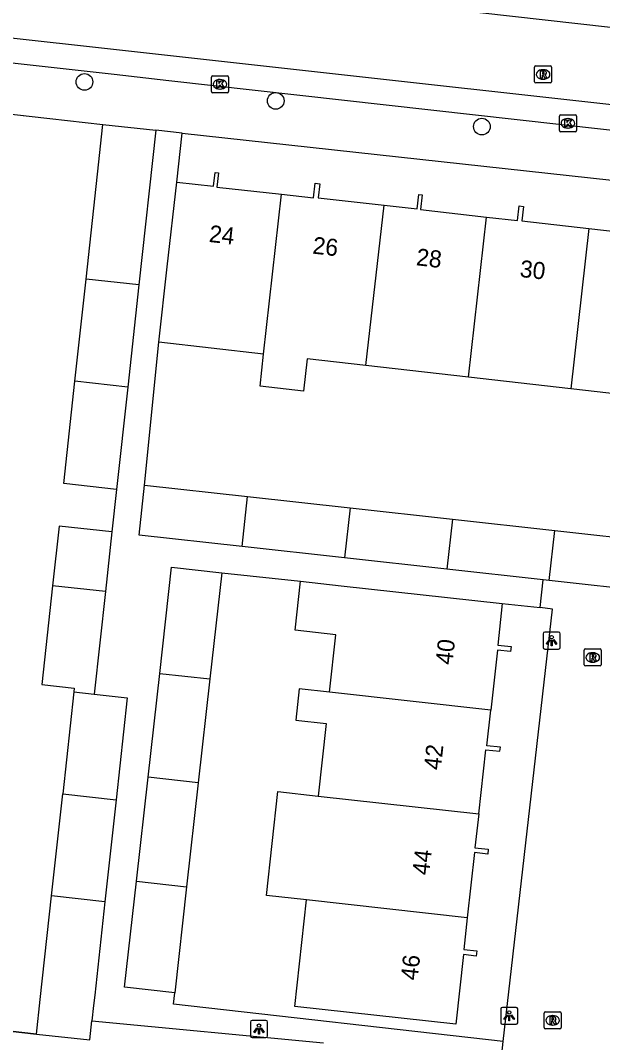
# Model space of a CAD drawing. Extents: x 162082 to 163393, y 388091 to 388632.
# Drawn here: x 163042.4 to 163076.6, y 388433.7 to 388493.7 of the extents above; entities that cross this region are included whole.
import ezdxf

# ---------------------------------------------------------------- set-up
doc = ezdxf.new("R2010")
doc.units = 0
for name, color, linetype in [('IMGEO_Boom', 7, 'Continuous'), ('IMGEO_Kolk', 7, 'Continuous'), ('IMGEO_Lichtpunt', 7, 'Continuous'), ('IMGEO_Muur', 7, 'Continuous'), ('IMGEO_Pand', 7, 'Continuous'), ('IMGEO_Pand_nummerreeks', 7, 'Continuous'), ('IMGEO_Rijbaan_lokaal_open', 7, 'Continuous'), ('IMGEO_Rioolput', 7, 'Continuous'), ('IMGEO_Voetpad_open', 7, 'Continuous')]:
    doc.layers.add(name, color=color, linetype=linetype)

msp = doc.modelspace()

# ---------------------------------------------------------------- linework, layer by layer
at = {"layer": 'IMGEO_Boom'}
for centre in [(163046.145, 388490.117), (163057.374, 388489.007), (163069.481, 388487.493)]:
    msp.add_circle(centre, 0.489, dxfattribs=at)
at = {"layer": 'IMGEO_Kolk'}
for p, q in [((163053.601, 388489.555), (163053.601, 388490.407)), ((163053.676, 388490.481), (163054.528, 388490.481)), ((163054.089, 388490.261), (163054.114, 388490.261)), ((163054.602, 388490.407), (163054.602, 388489.555)), ((163054.528, 388489.481), (163053.676, 388489.481)), ((163054.112, 388489.701), (163054.087, 388489.701)), ((163074.033, 388487.263), (163074.033, 388488.115)), ((163074.108, 388488.189), (163074.96, 388488.189)), ((163075.034, 388488.115), (163075.034, 388487.263)), ((163074.521, 388487.969), (163074.546, 388487.969)), ((163074.96, 388487.189), (163074.108, 388487.189)), ((163074.544, 388487.409), (163074.519, 388487.409))]:
    msp.add_line(p, q, dxfattribs=at)
for points in [[(163053.601, 388489.555), (163053.601, 388490.407)], [(163053.676, 388490.481), (163054.528, 388490.481)], [(163053.922, 388490.181), (163054.045, 388490.181), (163054.045, 388490.03), (163054.175, 388490.181), (163054.339, 388490.181), (163054.193, 388490.03), (163054.346, 388489.781), (163054.194, 388489.781), (163054.109, 388489.945), (163054.045, 388489.878), (163054.045, 388489.781), (163053.922, 388489.781), (163053.922, 388490.181)], [(163054.602, 388490.407), (163054.602, 388489.555)], [(163054.528, 388489.481), (163053.676, 388489.481)], [(163074.033, 388487.263), (163074.033, 388488.115)], [(163074.108, 388488.189), (163074.96, 388488.189)], [(163075.034, 388488.115), (163075.034, 388487.263)], [(163074.354, 388487.889), (163074.477, 388487.889), (163074.477, 388487.738), (163074.607, 388487.889), (163074.771, 388487.889), (163074.625, 388487.738), (163074.778, 388487.489), (163074.626, 388487.489), (163074.541, 388487.653), (163074.477, 388487.586), (163074.477, 388487.489), (163074.354, 388487.489), (163074.354, 388487.889)], [(163074.96, 388487.189), (163074.108, 388487.189)]]:
    msp.add_lwpolyline(points, dxfattribs=at)
for centre, start, end in [((163053.678, 388490.405), 91.55205, 178.44795), ((163053.678, 388490.405), 91.55205, 178.44795), ((163054.526, 388490.405), 1.55205, 88.44795), ((163054.526, 388490.405), 1.55205, 88.44795), ((163053.678, 388489.557), 181.55205, 268.44795), ((163053.678, 388489.557), 181.55205, 268.44795), ((163054.526, 388489.557), 271.55205, 358.44795), ((163054.526, 388489.557), 271.55205, 358.44795), ((163074.11, 388488.113), 91.55205, 178.44795), ((163074.11, 388488.113), 91.55205, 178.44795), ((163074.958, 388488.113), 1.55205, 88.44795), ((163074.958, 388488.113), 1.55205, 88.44795), ((163074.11, 388487.265), 181.55205, 268.44795), ((163074.11, 388487.265), 181.55205, 268.44795), ((163074.958, 388487.265), 271.55205, 358.44795), ((163074.958, 388487.265), 271.55205, 358.44795)]:
    msp.add_arc(centre, 0.0765, start, end, dxfattribs=at)
for centre, major_axis, ratio, start_param, end_param in [((163054.088, 388489.981), (-0.387, 0.002), 0.722429, 4.712389, 7.853982), ((163054.113, 388489.981), (-0.39, 0.002), 0.717154, 1.570796, 4.712389), ((163074.52, 388487.689), (-0.387, 0.002), 0.722429, 4.712389, 7.853982), ((163074.545, 388487.689), (-0.39, 0.002), 0.717154, 1.570796, 4.712389)]:
    msp.add_ellipse(centre, major_axis=major_axis, ratio=ratio, start_param=start_param, end_param=end_param, dxfattribs=at)
at = {"layer": 'IMGEO_Lichtpunt'}
for p, q in [((163073.082, 388457.725), (163073.082, 388456.918)), ((163073.082, 388457.725), (163073.082, 388456.918)), ((163073.984, 388457.82), (163073.176, 388457.82)), ((163073.984, 388457.82), (163073.176, 388457.82)), ((163074.078, 388456.918), (163074.078, 388457.725)), ((163074.078, 388456.918), (163074.078, 388457.725)), ((163073.176, 388456.824), (163073.984, 388456.824)), ((163073.176, 388456.824), (163073.984, 388456.824)), ((163070.591, 388435.699), (163070.591, 388434.892)), ((163070.591, 388435.699), (163070.591, 388434.892)), ((163071.493, 388435.794), (163070.685, 388435.794)), ((163071.493, 388435.794), (163070.685, 388435.794)), ((163071.587, 388434.892), (163071.587, 388435.699)), ((163071.587, 388434.892), (163071.587, 388435.699)), ((163055.896, 388434.927), (163055.896, 388434.12)), ((163055.896, 388434.927), (163055.896, 388434.12)), ((163056.798, 388435.022), (163055.99, 388435.022)), ((163056.798, 388435.022), (163055.99, 388435.022)), ((163056.892, 388434.12), (163056.892, 388434.927)), ((163056.892, 388434.12), (163056.892, 388434.927)), ((163070.685, 388434.798), (163071.493, 388434.798)), ((163070.685, 388434.798), (163071.493, 388434.798)), ((163055.99, 388434.026), (163056.798, 388434.026)), ((163055.99, 388434.026), (163056.798, 388434.026))]:
    msp.add_line(p, q, dxfattribs=at)
for points in [[(163073.456, 388457.389), (163073.495, 388457.361), (163073.307, 388457.099), (163073.269, 388457.126), (163073.456, 388457.389)], [(163073.558, 388457.341), (163073.605, 388457.341), (163073.605, 388457.019), (163073.558, 388457.019), (163073.558, 388457.341)], [(163073.668, 388457.361), (163073.706, 388457.388), (163073.893, 388457.126), (163073.854, 388457.098), (163073.668, 388457.361)], [(163070.965, 388435.363), (163071.004, 388435.335), (163070.816, 388435.073), (163070.778, 388435.1), (163070.965, 388435.363)], [(163071.067, 388435.315), (163071.114, 388435.315), (163071.114, 388434.993), (163071.067, 388434.993), (163071.067, 388435.315)], [(163071.177, 388435.335), (163071.215, 388435.362), (163071.402, 388435.1), (163071.363, 388435.072), (163071.177, 388435.335)], [(163056.27, 388434.591), (163056.309, 388434.563), (163056.121, 388434.301), (163056.083, 388434.328), (163056.27, 388434.591)], [(163056.372, 388434.543), (163056.419, 388434.543), (163056.419, 388434.221), (163056.372, 388434.221), (163056.372, 388434.543)], [(163056.482, 388434.563), (163056.52, 388434.59), (163056.707, 388434.328), (163056.668, 388434.3), (163056.482, 388434.563)]]:
    msp.add_lwpolyline(points, dxfattribs=at)
for centre in [(163073.581, 388457.523), (163071.09, 388435.497), (163056.395, 388434.725)]:
    msp.add_circle(centre, 0.0994, dxfattribs=at)
for centre, start, end in [((163073.176, 388457.725), 90, 180), ((163073.176, 388457.725), 90, 180), ((163073.984, 388457.725), 0, 90), ((163073.984, 388457.725), 0, 90), ((163073.176, 388456.918), 180, 270), ((163073.176, 388456.918), 180, 270), ((163073.984, 388456.918), 270, 0), ((163073.984, 388456.918), 270, 360), ((163070.685, 388435.699), 90, 180), ((163070.685, 388435.699), 90, 180), ((163071.493, 388435.699), 0, 90), ((163071.493, 388435.699), 0, 90), ((163055.99, 388434.927), 90, 180), ((163055.99, 388434.927), 90, 180), ((163056.798, 388434.927), 0, 90), ((163056.798, 388434.927), 0, 90), ((163070.685, 388434.892), 180, 270), ((163070.685, 388434.892), 180, 270), ((163071.493, 388434.892), 270, 0), ((163071.493, 388434.892), 270, 360), ((163055.99, 388434.12), 180, 270), ((163055.99, 388434.12), 180, 270), ((163056.798, 388434.12), 270, 0), ((163056.798, 388434.12), 270, 360)]:
    msp.add_arc(centre, 0.0946, start, end, dxfattribs=at)
at = {"layer": 'IMGEO_Muur'}
for points in [[(163033.722, 388489.155), (163047.229, 388487.626)], [(163043.329, 388434.214), (163037.468, 388434.878)]]:
    msp.add_lwpolyline(points, dxfattribs=at)
at = {"layer": 'IMGEO_Pand'}
for points in [[(163046.238, 388478.548), (163046.909, 388484.697), (163047.229, 388487.626)], [(163047.229, 388487.626), (163050.332, 388487.287)], [(163050.332, 388487.287), (163049.34, 388478.198)], [(163051.567, 388484.238), (163053.725, 388483.994), (163053.816, 388484.797), (163054.019, 388484.774), (163053.926, 388483.949), (163057.721, 388483.521)], [(163050.505, 388474.838), (163051.006, 388479.27), (163051.567, 388484.238)], [(163057.721, 388483.521), (163059.604, 388483.308), (163059.701, 388484.171), (163059.971, 388484.141), (163059.878, 388483.317), (163063.736, 388482.882)], [(163056.667, 388474.142), (163057.721, 388483.521)], [(163063.736, 388482.882), (163065.69, 388482.661), (163065.786, 388483.506), (163065.974, 388483.484), (163065.876, 388482.62), (163069.745, 388482.183)], [(163062.677, 388473.465), (163063.736, 388482.882)], [(163069.745, 388482.183), (163071.576, 388481.976), (163071.674, 388482.843), (163071.93, 388482.814), (163071.834, 388481.964), (163075.758, 388481.521)], [(163068.688, 388472.786), (163069.745, 388482.183)], [(163075.758, 388481.521), (163077.487, 388481.326), (163077.583, 388482.18), (163077.893, 388482.145), (163077.797, 388481.291), (163081.984, 388480.818), (163081.766, 388478.886)], [(163075.758, 388481.521), (163074.699, 388472.107)], [(163045.583, 388472.547), (163046.238, 388478.548)], [(163049.34, 388478.198), (163046.238, 388478.548)], [(163049.34, 388478.198), (163048.685, 388472.198)], [(163056.667, 388474.142), (163050.505, 388474.838)], [(163062.677, 388473.465), (163059.217, 388473.856), (163059.005, 388471.966), (163056.455, 388472.254), (163056.667, 388474.142)], [(163068.688, 388472.786), (163062.677, 388473.465)], [(163048.03, 388466.198), (163044.928, 388466.548), (163045.583, 388472.547)], [(163048.685, 388472.198), (163045.583, 388472.547)], [(163074.699, 388472.107), (163068.688, 388472.786)], [(163048.685, 388472.198), (163048.03, 388466.198)], [(163080.724, 388471.426), (163074.699, 388472.107)], [(163055.397, 388462.841), (163049.352, 388463.509), (163049.678, 388466.457)], [(163049.678, 388466.457), (163055.728, 388465.788)], [(163055.397, 388462.841), (163055.728, 388465.788)], [(163055.728, 388465.788), (163061.739, 388465.123)], [(163061.739, 388465.123), (163061.407, 388462.176)], [(163061.739, 388465.123), (163067.751, 388464.459)], [(163067.751, 388464.459), (163067.42, 388461.511)], [(163067.751, 388464.459), (163073.764, 388463.794)], [(163047.758, 388463.704), (163044.655, 388464.043), (163044.273, 388460.547)], [(163047.758, 388463.704), (163047.375, 388460.197)], [(163073.432, 388460.847), (163073.764, 388463.794)], [(163073.764, 388463.794), (163079.776, 388463.129), (163079.618, 388461.706)], [(163061.407, 388462.176), (163055.397, 388462.841)], [(163067.42, 388461.511), (163061.407, 388462.176)], [(163050.565, 388455.398), (163051.266, 388461.642), (163054.217, 388461.31)], [(163054.217, 388461.31), (163053.516, 388455.072)], [(163073.086, 388460.885), (163067.42, 388461.511)], [(163044.273, 388460.547), (163043.639, 388454.737), (163045.547, 388454.529), (163045.524, 388454.318)], [(163047.375, 388460.197), (163044.273, 388460.547)], [(163060.535, 388454.295), (163060.907, 388457.663), (163058.521, 388457.926), (163058.839, 388460.808)], [(163058.839, 388460.808), (163061.225, 388460.545), (163070.684, 388459.5)], [(163073.432, 388460.847), (163073.086, 388460.885)], [(163079.45, 388460.181), (163073.432, 388460.847)], [(163047.375, 388460.197), (163046.718, 388454.18)], [(163070.684, 388459.5), (163070.415, 388457.061), (163071.205, 388456.974), (163071.172, 388456.676), (163070.395, 388456.762), (163070.007, 388453.247)], [(163049.88, 388449.299), (163050.565, 388455.398)], [(163050.565, 388455.398), (163053.516, 388455.072)], [(163053.516, 388455.072), (163052.831, 388448.973)], [(163045.524, 388454.318), (163044.871, 388448.335)], [(163045.524, 388454.318), (163046.718, 388454.18)], [(163046.718, 388454.18), (163048.655, 388453.955), (163048.003, 388447.982)], [(163060.535, 388454.295), (163058.762, 388454.491), (163058.557, 388452.643), (163060.331, 388452.447), (163059.861, 388448.196)], [(163070.007, 388453.247), (163060.535, 388454.295)], [(163069.297, 388447.153), (163069.712, 388450.916), (163070.54, 388450.825), (163070.567, 388451.067), (163069.776, 388451.154), (163070.007, 388453.247)], [(163049.195, 388443.201), (163049.88, 388449.299)], [(163052.831, 388448.973), (163049.88, 388449.299)], [(163052.831, 388448.973), (163052.146, 388442.875)], [(163044.215, 388442.335), (163044.871, 388448.335)], [(163044.871, 388448.335), (163048.003, 388447.982)], [(163048.003, 388447.982), (163047.347, 388441.981)], [(163059.187, 388442.097), (163056.835, 388442.357), (163057.51, 388448.465), (163059.861, 388448.196)], [(163059.861, 388448.196), (163069.297, 388447.153)], [(163069.297, 388447.153), (163069.077, 388445.163), (163069.859, 388445.076), (163069.837, 388444.777), (163069.048, 388444.882), (163068.625, 388441.054)], [(163051.447, 388436.651), (163048.496, 388436.983), (163049.195, 388443.201)], [(163049.195, 388443.201), (163052.146, 388442.875)], [(163052.146, 388442.875), (163051.447, 388436.651)], [(163043.329, 388434.214), (163043.551, 388436.251), (163044.215, 388442.335)], [(163047.347, 388441.981), (163044.215, 388442.335)], [(163047.347, 388441.981), (163046.75, 388436.509), (163046.685, 388435.909), (163046.587, 388435.011)], [(163068.625, 388441.054), (163068.42, 388439.197), (163069.184, 388439.113), (163069.155, 388438.803), (163068.409, 388438.906), (163067.956, 388434.805), (163058.497, 388435.85), (163059.187, 388442.097)], [(163068.625, 388441.054), (163059.187, 388442.097)], [(163043.329, 388434.214), (163046.465, 388433.893), (163046.587, 388435.011)]]:
    msp.add_lwpolyline(points, dxfattribs=at)
at = {"layer": 'IMGEO_Rijbaan_lokaal_open'}
for points in [[(163042.677, 388497.199), (163096.039, 388491.206)], [(163104.782, 388484.174), (163104.975, 388485.686), (163032.492, 388493.726), (163031.44, 388493.821), (163028.914, 388493.615), (163027.49, 388493.305), (163026.159, 388492.524), (163024.93, 388491.497), (163024.23, 388490.75), (163023.506, 388489.464), (163022.991, 388487.919)], [(163072.908, 388459.257), (163073.086, 388460.885)], [(163070.742, 388433.78), (163073.639, 388459.175), (163072.908, 388459.257)], [(163037.468, 388434.878), (163043.329, 388434.214)], [(163046.587, 388435.011), (163060.178, 388433.708)], [(163070.491, 388431.576), (163070.742, 388433.78)]]:
    msp.add_lwpolyline(points, dxfattribs=at)
at = {"layer": 'IMGEO_Rioolput'}
for p, q in [((163072.577, 388490.132), (163072.577, 388490.984)), ((163072.652, 388491.058), (163073.504, 388491.058)), ((163073.065, 388490.838), (163073.09, 388490.838)), ((163073.578, 388490.984), (163073.578, 388490.132)), ((163073.504, 388490.058), (163072.652, 388490.058)), ((163073.088, 388490.278), (163073.063, 388490.278)), ((163075.493, 388455.908), (163075.493, 388456.76)), ((163075.568, 388456.834), (163076.42, 388456.834)), ((163075.981, 388456.614), (163076.006, 388456.614)), ((163076.494, 388456.76), (163076.494, 388455.908)), ((163076.42, 388455.834), (163075.568, 388455.834)), ((163076.004, 388456.054), (163075.979, 388456.054)), ((163073.139, 388434.606), (163073.139, 388435.458)), ((163073.214, 388435.532), (163074.066, 388435.532)), ((163073.627, 388435.312), (163073.652, 388435.312)), ((163074.14, 388435.458), (163074.14, 388434.606)), ((163073.65, 388434.752), (163073.625, 388434.752)), ((163074.066, 388434.532), (163073.214, 388434.532))]:
    msp.add_line(p, q, dxfattribs=at)
for points in [[(163072.577, 388490.132), (163072.577, 388490.984)], [(163072.652, 388491.058), (163073.504, 388491.058)], [(163073.166, 388490.756), (163072.914, 388490.758), (163072.914, 388490.358)], [(163072.914, 388490.358), (163073.038, 388490.358), (163073.038, 388490.52), (163073.049, 388490.52)], [(163073.092, 388490.677), (163073.038, 388490.677), (163073.038, 388490.596)], [(163073.038, 388490.596), (163073.09, 388490.596)], [(163073.578, 388490.984), (163073.578, 388490.132)], [(163073.504, 388490.058), (163072.652, 388490.058)], [(163073.096, 388490.491), (163073.167, 388490.358), (163073.307, 388490.358), (163073.242, 388490.484)], [(163075.493, 388455.908), (163075.493, 388456.76)], [(163075.568, 388456.834), (163076.42, 388456.834)], [(163076.082, 388456.532), (163075.83, 388456.534), (163075.83, 388456.134)], [(163076.008, 388456.453), (163075.954, 388456.453), (163075.954, 388456.372)], [(163075.954, 388456.372), (163076.006, 388456.372)], [(163076.494, 388456.76), (163076.494, 388455.908)], [(163076.42, 388455.834), (163075.568, 388455.834)], [(163075.83, 388456.134), (163075.954, 388456.134), (163075.954, 388456.296), (163075.965, 388456.296)], [(163076.012, 388456.267), (163076.083, 388456.134), (163076.223, 388456.134), (163076.158, 388456.26)], [(163073.139, 388434.606), (163073.139, 388435.458)], [(163073.214, 388435.532), (163074.066, 388435.532)], [(163074.14, 388435.458), (163074.14, 388434.606)], [(163073.728, 388435.23), (163073.476, 388435.232), (163073.476, 388434.832)], [(163073.476, 388434.832), (163073.6, 388434.832), (163073.6, 388434.994), (163073.611, 388434.994)], [(163073.654, 388435.151), (163073.6, 388435.151), (163073.6, 388435.07)], [(163073.6, 388435.07), (163073.652, 388435.07)], [(163073.658, 388434.965), (163073.729, 388434.832), (163073.869, 388434.832), (163073.804, 388434.958)], [(163074.066, 388434.532), (163073.214, 388434.532)]]:
    msp.add_lwpolyline(points, dxfattribs=at)
for centre, radius, start, end in [((163072.654, 388490.982), 0.0765, 91.55205, 178.44795), ((163072.654, 388490.982), 0.0765, 91.55205, 178.44795), ((163073.048, 388490.467), 0.0533, 26.02933, 88.69889), ((163073.074, 388490.785), 0.19, 274.7715, 282.96867), ((163073.098, 388490.581), 0.0964, 77.00612, 93.18647), ((163073.112, 388490.638), 0.0378, 276.66336, 79.67722), ((163073.165, 388490.646), 0.109, 350.36119, 89.41601), ((163073.163, 388490.646), 0.112, 277.58423, 350.98172), ((163073.147, 388490.431), 0.108, 29.51342, 73.79051), ((163073.502, 388490.982), 0.0765, 1.55205, 88.44795), ((163073.502, 388490.982), 0.0765, 1.55205, 88.44795), ((163072.654, 388490.134), 0.0765, 181.55205, 268.44795), ((163072.654, 388490.134), 0.0765, 181.55205, 268.44795), ((163073.502, 388490.134), 0.0765, 271.55205, 358.44795), ((163073.502, 388490.134), 0.0765, 271.55205, 358.44795), ((163075.57, 388456.758), 0.0765, 91.55205, 178.44795), ((163075.57, 388456.758), 0.0765, 91.55205, 178.44795), ((163075.99, 388456.561), 0.19, 274.7715, 282.96867), ((163076.014, 388456.357), 0.0964, 77.00612, 93.18647), ((163076.028, 388456.414), 0.0378, 276.66336, 79.67722), ((163076.081, 388456.422), 0.109, 350.36119, 89.41601), ((163076.079, 388456.422), 0.112, 277.58423, 350.98172), ((163076.418, 388456.758), 0.0765, 1.55205, 88.44795), ((163076.418, 388456.758), 0.0765, 1.55205, 88.44795), ((163075.57, 388455.91), 0.0765, 181.55205, 268.44795), ((163075.57, 388455.91), 0.0765, 181.55205, 268.44795), ((163075.964, 388456.243), 0.0533, 26.02933, 88.69889), ((163076.063, 388456.207), 0.108, 29.51342, 73.79051), ((163076.418, 388455.91), 0.0765, 271.55205, 358.44795), ((163076.418, 388455.91), 0.0765, 271.55205, 358.44795), ((163073.216, 388435.456), 0.0765, 91.55205, 178.44795), ((163073.216, 388435.456), 0.0765, 91.55205, 178.44795), ((163074.064, 388435.456), 0.0765, 1.55205, 88.44795), ((163074.064, 388435.456), 0.0765, 1.55205, 88.44795), ((163073.61, 388434.941), 0.0533, 26.02933, 88.69889), ((163073.636, 388435.259), 0.19, 274.7715, 282.96867), ((163073.66, 388435.055), 0.0964, 77.00612, 93.18647), ((163073.674, 388435.112), 0.0378, 276.66336, 79.67722), ((163073.727, 388435.12), 0.109, 350.36119, 89.41601), ((163073.725, 388435.12), 0.112, 277.58423, 350.98172), ((163073.709, 388434.905), 0.108, 29.51342, 73.79051), ((163073.216, 388434.608), 0.0765, 181.55205, 268.44795), ((163073.216, 388434.608), 0.0765, 181.55205, 268.44795), ((163074.064, 388434.608), 0.0765, 271.55205, 358.44795), ((163074.064, 388434.608), 0.0765, 271.55205, 358.44795)]:
    msp.add_arc(centre, radius, start, end, dxfattribs=at)
for centre, major_axis, ratio, start_param, end_param in [((163073.064, 388490.558), (-0.387, 0.002), 0.722429, 4.712389, 7.853982), ((163073.089, 388490.558), (-0.39, 0.002), 0.717154, 1.570796, 4.712389), ((163075.98, 388456.334), (-0.387, 0.002), 0.722429, 4.712389, 7.853982), ((163076.005, 388456.334), (-0.39, 0.002), 0.717154, 1.570796, 4.712389), ((163073.626, 388435.032), (-0.387, 0.002), 0.722429, 4.712389, 7.853982), ((163073.651, 388435.032), (-0.39, 0.002), 0.717154, 1.570796, 4.712389)]:
    msp.add_ellipse(centre, major_axis=major_axis, ratio=ratio, start_param=start_param, end_param=end_param, dxfattribs=at)
at = {"layer": 'IMGEO_Voetpad_open'}
for points in [[(163104.782, 388484.174), (163051.094, 388490.188), (163047.886, 388490.547), (163030.966, 388492.442)], [(163033.722, 388489.155), (163047.229, 388487.626)], [(163051.891, 388487.116), (163050.332, 388487.287)], [(163051.567, 388484.238), (163051.891, 388487.116)], [(163051.891, 388487.116), (163105.035, 388481.298)], [(163049.678, 388466.457), (163050.505, 388474.838)], [(163048.03, 388466.198), (163047.758, 388463.704)], [(163054.217, 388461.31), (163058.839, 388460.808)], [(163070.684, 388459.5), (163072.908, 388459.257)], [(163070.742, 388433.78), (163051.38, 388435.987), (163051.447, 388436.651)]]:
    msp.add_lwpolyline(points, dxfattribs=at)

# ---------------------------------------------------------------- texts
at = {"layer": 'IMGEO_Pand_nummerreeks'}
for s, rotation, p in [('24', 353.58477, (163053.422, 388480.729)), ('26', 353.58477, (163059.505, 388480.045)), ('28', 353.58477, (163065.591, 388479.36)), ('30', 353.58477, (163071.675, 388478.676)), ('40', 83.69623, (163067.749, 388455.872)), ('42', 83.69767, (163067.066, 388449.692)), ('44', 83.69623, (163066.384, 388443.521)), ('46', 83.69623, (163065.702, 388437.347))]:
    msp.add_text(s, height=1, rotation=rotation, dxfattribs=at).set_placement(p)

doc.saveas('drawing.dxf')
